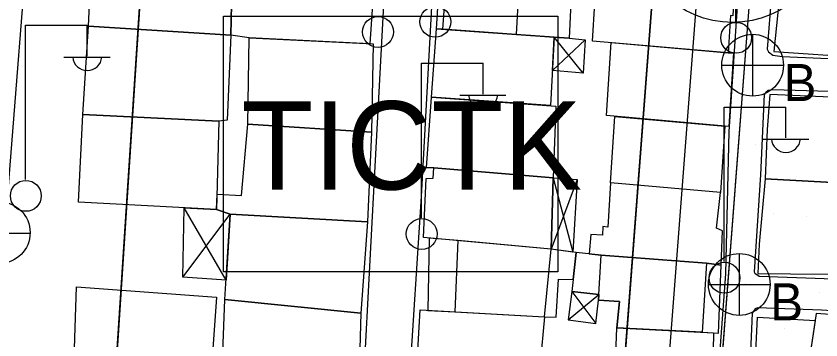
# Model space of a CAD drawing. Extents: x 417997 to 421451, y 4451742 to 4455216.
# Drawn here: x 420096.3 to 420187.6, y 4452917.2 to 4452953.9 of the extents above; entities that cross this region are included whole.
import ezdxf

# ---------------------------------------------------------------- set-up
doc = ezdxf.new("R2010")
doc.units = 0
for name, color, linetype in [('ADAKENARI', 7, 'Continuous'), ('B_Mesken', 7, 'Continuous'), ('B_Sundurma', 7, 'Continuous'), ('B_Teras', 7, 'Continuous'), ('Default', 7, 'Continuous'), ('KALDIRIM', 7, 'Continuous'), ('KD_DAIRE', 7, 'Continuous'), ('LJ_SEMBOL', 7, 'Continuous'), ('PL_AYA_PARK_DINLENME', 7, 'Continuous'), ('PL_TURZM', 7, 'Continuous'), ('S_Elektrik_Diregi', 7, 'Continuous'), ('S_Rogar_Kapagi', 7, 'Continuous'), ('S_Rogar_Kapagi_Buski', 7, 'Continuous'), ('TR_PARKALANI', 7, 'Continuous'), ('TR_TİC_TURIZM_K', 7, 'Continuous'), ('Yol_Sose', 7, 'Continuous')]:
    doc.layers.add(name, color=color, linetype=linetype)

# ---------------------------------------------------------------- blocks, each defined once
blk = doc.blocks.new('POINT_DISPLAY')
at = {"layer": 'Default'}
blk.add_line((0, 0), (0, 0), dxfattribs=at)

msp = doc.modelspace()

# ---------------------------------------------------------------- linework, layer by layer
at = {"layer": 'ADAKENARI'}
for p, q in [((420098.013, 4452767.094), (420110.555, 4452958.797)), ((420098.013, 4452767.094), (420110.555, 4452958.797)), ((420168.41, 4452955.237), (420162.88, 4452883.118)), ((420168.41, 4452955.237), (420162.88, 4452883.118)), ((420179.377, 4452954.397), (420173.859, 4452882.422)), ((420179.377, 4452954.397), (420173.859, 4452882.422))]:
    msp.add_line(p, q, dxfattribs=at)
at = {"layer": 'B_Mesken'}
for points in [[(420104.767, 4452957.756), (420104.293, 4452957.76), (420106.002, 4452977.371), (420130.369, 4452975.641), (420138.083, 4452975.442), (420137.125, 4452960.793), (420136.424, 4452950.776), (420122.76, 4452951.451), (420120.652, 4452951.744), (420120.788, 4452956.982)], [(420143.984, 4452952.481), (420144.533, 4452960.887), (420159.434, 4452959.496), (420159.022, 4452951.389), (420157.332, 4452951.522), (420153.016, 4452951.832), (420144.715, 4452952.428)], [(420161.694, 4452951.082), (420161.953, 4452955.383), (420164.189, 4452955.284), (420164.53, 4452958.996), (420177.8, 4452957.628), (420177.601, 4452953.951), (420177.347, 4452953.969), (420177.058, 4452949.75)], [(420183.164, 4452958.761), (420182.256, 4452949.903), (420192.274, 4452949.23), (420192.57, 4452952.831), (420194.793, 4452952.568), (420195.415, 4452957.745)], [(420104.767, 4452957.756), (420120.788, 4452956.982), (420120.652, 4452951.744), (420104.539, 4452952.765)], [(420120.652, 4452951.744), (420120.259, 4452942.129), (420119.311, 4452942.021), (420103.869, 4452942.746), (420104.539, 4452952.765)], [(420143.426, 4452944.727), (420143.984, 4452952.481), (420157.332, 4452951.522), (420156.921, 4452943.765)], [(420122.596, 4452941.667), (420122.76, 4452951.451), (420136.818, 4452950.757), (420136.616, 4452940.749)], [(420177.058, 4452949.75), (420177.666, 4452949.731), (420177.162, 4452941.413), (420163.276, 4452942.635), (420163.79, 4452950.9)], [(420143.689, 4452936.711), (420142.871, 4452936.71), (420143.426, 4452944.727), (420157.545, 4452943.721), (420157.212, 4452935.606)], [(420192.953, 4452943.915), (420193.042, 4452944.537), (420181.799, 4452945.041), (420181.505, 4452941.062), (420181.264, 4452935.473), (420191.028, 4452934.955)], [(420103.869, 4452942.746), (420119.311, 4452942.021), (420119.057, 4452931.995), (420103.405, 4452932.837)], [(420163.726, 4452935.021), (420164.212, 4452942.553), (420176.701, 4452941.453), (420176.213, 4452933.935)], [(420136.616, 4452940.749), (420136.173, 4452930.628), (420120.58, 4452931.481), (420120.58, 4452931.481), (420119.057, 4452931.995), (420119.101, 4452933.749), (420121.883, 4452933.598), (420122.596, 4452941.667)], [(420142.532, 4452928.832), (420142.831, 4452935.526), (420143.629, 4452935.572), (420143.689, 4452936.711), (420157.212, 4452935.606), (420156.981, 4452927.524)], [(420180.57, 4452928.069), (420180.434, 4452924.757), (420184.134, 4452924.731), (420188.798, 4452924.688), (420190.605, 4452933.086), (420191.028, 4452934.955), (420181.264, 4452935.473)], [(420176.265, 4452925.723), (420176.427, 4452929.601), (420175.732, 4452929.89), (420176.213, 4452933.935), (420163.726, 4452935.021), (420163.439, 4452930.015), (420162.839, 4452930.1), (420162.819, 4452929.117), (420161.478, 4452929.167), (420161.319, 4452926.973), (420162.684, 4452926.828), (420174.628, 4452925.933)], [(420120.003, 4452921.8), (420120.58, 4452931.481), (420136.173, 4452930.628), (420135.405, 4452920.259)], [(420143.174, 4452928.774), (420143.004, 4452920.59), (420146.066, 4452920.424), (420156.241, 4452919.871), (420157.557, 4452919.8), (420157.837, 4452924.107), (420159.487, 4452924.078), (420159.818, 4452927.131), (420156.981, 4452927.524), (420146.405, 4452928.482)], [(420162.684, 4452926.828), (420159.818, 4452927.131), (420159.34, 4452922.715), (420162.389, 4452922.368), (420162.347, 4452921.745), (420164.733, 4452921.578), (420164.46, 4452918.606), (420174.113, 4452918.116), (420175.414, 4452918.05), (420175.975, 4452918.025), (420176.265, 4452925.723), (420174.628, 4452925.933)], [(420102.817, 4452912.806), (420103.145, 4452923.249), (420119.058, 4452922.075), (420118.311, 4452911.996)], [(420135.405, 4452920.259), (420135.127, 4452910.818), (420119.602, 4452911.899), (420120.003, 4452921.8)], [(420141.676, 4452912.775), (420142.147, 4452920.637), (420156.241, 4452919.871), (420155.765, 4452914.573), (420158.754, 4452914.334), (420158.484, 4452911.294)], [(420179.874, 4452908.812), (420180.406, 4452919.817), (420186.939, 4452919.447), (420185.653, 4452910.911), (420185.271, 4452908.315)], [(420196.049, 4452919.58), (420187.057, 4452920.228), (420185.653, 4452910.911), (420191.119, 4452910.563), (420191.073, 4452908.766), (420193.405, 4452908.606), (420193.883, 4452910.664), (420195.243, 4452911.201), (420195.554, 4452913.783)], [(420164.46, 4452918.606), (420175.414, 4452918.05), (420175.25, 4452910.08), (420170.928, 4452910.361), (420164.864, 4452910.801), (420161.573, 4452911.082), (420161.727, 4452913.727), (420164.238, 4452913.588)]]:
    msp.add_lwpolyline(points, close=True, dxfattribs=at)
at = {"layer": 'B_Sundurma'}
for p, q in [((420160.846, 4452951.223), (420157.132, 4452947.748)), ((420160.612, 4452947.444), (420157.332, 4452951.522)), ((420159.93, 4452935.423), (420156.981, 4452927.524)), ((420157.212, 4452935.606), (420159.458, 4452927.181)), ((420120.135, 4452924.006), (420115.357, 4452932.194)), ((420115.225, 4452924.361), (420120.58, 4452931.481)), ((420159.34, 4452922.715), (420162.08, 4452919.112)), ((420158.935, 4452919.523), (420162.389, 4452922.368))]:
    msp.add_line(p, q, dxfattribs=at)
for points in [[(420159.022, 4452951.389), (420160.846, 4452951.223), (420160.612, 4452947.444), (420157.132, 4452947.748), (420157.332, 4452951.522)], [(420157.212, 4452935.606), (420159.93, 4452935.423), (420159.458, 4452927.181), (420156.981, 4452927.524)], [(420120.135, 4452924.006), (420115.225, 4452924.361), (420115.357, 4452932.194), (420119.057, 4452931.995), (420120.58, 4452931.481)], [(420159.34, 4452922.715), (420158.935, 4452919.523), (420162.08, 4452919.112), (420162.347, 4452921.745), (420162.389, 4452922.368)]]:
    msp.add_lwpolyline(points, close=True, dxfattribs=at)
at = {"layer": 'B_Teras'}
for points in [[(420144.715, 4452952.428), (420145.039, 4452957.063), (420150.045, 4452956.662), (420149.946, 4452955.588), (420153.223, 4452955.27), (420153.016, 4452951.832)], [(420146.405, 4452928.482), (420146.066, 4452920.424), (420156.241, 4452919.871), (420156.981, 4452927.524)], [(420164.46, 4452918.606), (420164.733, 4452921.578), (420162.347, 4452921.745), (420162.684, 4452926.828), (420174.628, 4452925.933), (420174.113, 4452918.116)]]:
    msp.add_lwpolyline(points, close=True, dxfattribs=at)
at = {"layer": 'KALDIRIM'}
msp.add_line((420173.395, 4452954.855), (420167.866, 4452882.736), dxfattribs=at)
msp.add_line((420173.395, 4452954.855), (420167.866, 4452882.736), dxfattribs=at)
at = {"layer": 'KD_DAIRE'}
msp.add_circle((420177.559, 4452964.191), 11, dxfattribs=at)
msp.add_circle((420177.559, 4452964.191), 11, dxfattribs=at)
at = {"layer": 'LJ_SEMBOL'}
msp.add_lwpolyline([(420119.831, 4452953.884), (420157.763, 4452953.884), (420157.763, 4452924.946), (420119.831, 4452924.946)], close=True, dxfattribs=at)
msp.add_lwpolyline([(420119.831, 4452953.884), (420157.763, 4452953.884), (420157.763, 4452924.946), (420119.831, 4452924.946)], close=True, dxfattribs=at)
at = {"layer": 'PL_AYA_PARK_DINLENME'}
msp.add_lwpolyline([(420192.37, 4453123.859), (420181.824, 4452986.305), (420179.377, 4452954.397), (420173.859, 4452882.422)], dxfattribs=at)
msp.add_lwpolyline([(420192.37, 4453123.859), (420181.824, 4452986.305), (420179.377, 4452954.397), (420173.859, 4452882.422)], dxfattribs=at)
at = {"layer": 'PL_TURZM'}
msp.add_lwpolyline([(420122.385, 4453139.616), (420122.155, 4453136.102), (420112.644, 4452990.729), (420110.555, 4452958.797), (420098.013, 4452767.094), (420102.536, 4452763.323), (420152.372, 4452775.841), (420157.488, 4452782.052), (420162.88, 4452883.118), (420168.41, 4452955.237), (420170.856, 4452987.146), (420181.47, 4453125.592), (420181.739, 4453129.098), (420177.198, 4453134.956), (420127.635, 4453143.733), (420122.385, 4453139.616)], dxfattribs=at)
msp.add_lwpolyline([(420122.385, 4453139.616), (420122.155, 4453136.102), (420112.644, 4452990.729), (420110.555, 4452958.797), (420098.013, 4452767.094), (420102.536, 4452763.323), (420152.372, 4452775.841), (420157.488, 4452782.052), (420162.88, 4452883.118), (420168.41, 4452955.237), (420170.856, 4452987.146), (420181.47, 4453125.592), (420181.739, 4453129.098), (420177.198, 4453134.956), (420127.635, 4453143.733), (420122.385, 4453139.616)], dxfattribs=at)
at = {"layer": 'S_Elektrik_Diregi'}
for p, q in [((420177.94, 4452953.285), (420177.94, 4452970.785)), ((420097.38, 4452935.387), (420097.38, 4452952.887)), ((420097.38, 4452952.887), (420104.38, 4452952.887)), ((420104.38, 4452949.387), (420104.38, 4452952.887)), ((420101.72, 4452949.247), (420106.97, 4452949.247)), ((420142.282, 4452931.076), (420142.282, 4452948.576)), ((420142.282, 4452948.576), (420149.282, 4452948.576)), ((420149.282, 4452945.076), (420149.282, 4452948.576)), ((420146.622, 4452944.936), (420151.872, 4452944.936)), ((420176.623, 4452926.112), (420176.623, 4452943.612)), ((420176.623, 4452943.612), (420183.623, 4452943.612)), ((420183.623, 4452940.112), (420183.623, 4452943.612)), ((420180.963, 4452939.972), (420186.213, 4452939.972))]:
    msp.add_line(p, q, dxfattribs=at)
for centre in [(420143.855, 4452953.256), (420137.359, 4452952.115), (420177.976, 4452951.449), (420097.416, 4452933.552), (420142.318, 4452929.24), (420176.659, 4452924.277)]:
    msp.add_circle(centre, 1.75, dxfattribs=at)
for centre in [(420104.381, 4452949.4), (420149.282, 4452945.089), (420183.623, 4452940.125)]:
    msp.add_arc(centre, 1.658, 184.83843, 355.14641, dxfattribs=at)
at = {"layer": 'S_Rogar_Kapagi'}
msp.add_line((420090.884, 4452929.325), (420097.884, 4452929.325), dxfattribs=at)
msp.add_circle((420094.4, 4452929.389), 3.5, dxfattribs=at)
at = {"layer": 'S_Rogar_Kapagi_Buski'}
for p, q in [((420179.842, 4452951.844), (420179.842, 4452944.844)), ((420176.342, 4452948.344), (420183.342, 4452948.344)), ((420178.332, 4452927.024), (420178.332, 4452920.024)), ((420174.832, 4452923.524), (420181.832, 4452923.524))]:
    msp.add_line(p, q, dxfattribs=at)
for centre in [(420179.842, 4452948.344), (420178.332, 4452923.524)]:
    msp.add_circle(centre, 3.5, dxfattribs=at)
at = {"layer": 'TR_TİC_TURIZM_K'}
for points in [[(420127.635, 4453143.733), (420122.385, 4453139.616), (420122.155, 4453136.102), (420112.644, 4452990.729), (420110.555, 4452958.797), (420098.013, 4452767.094), (420102.536, 4452763.323), (420152.372, 4452775.841), (420157.488, 4452782.052), (420162.88, 4452883.118), (420168.41, 4452955.237), (420170.856, 4452987.146), (420181.47, 4453125.592), (420181.739, 4453129.098), (420177.198, 4453134.956), (420127.635, 4453143.733)], [(420127.635, 4453143.733), (420122.385, 4453139.616), (420122.155, 4453136.102), (420112.644, 4452990.729), (420110.555, 4452958.797), (420098.013, 4452767.094), (420102.536, 4452763.323), (420152.372, 4452775.841), (420157.488, 4452782.052), (420162.88, 4452883.118), (420168.41, 4452955.237), (420170.856, 4452987.146), (420181.47, 4453125.592), (420181.739, 4453129.098), (420177.198, 4453134.956), (420127.635, 4453143.733)], [(420119.831, 4452924.946), (420119.831, 4452953.884), (420157.763, 4452953.884), (420157.763, 4452924.946), (420119.831, 4452924.946)], [(420119.831, 4452924.946), (420119.831, 4452953.884), (420157.763, 4452953.884), (420157.763, 4452924.946), (420119.831, 4452924.946)]]:
    msp.add_lwpolyline(points, dxfattribs=at)
at = {"layer": 'Yol_Sose'}
for points in [[(420091.473, 4452869.212), (420092.581, 4452886.752), (420095.3, 4452932.73), (420098.074, 4452967.624), (420098.653, 4452977.315), (420099.135, 4452978.094), (420100.013, 4452978.684), (420108.633, 4452977.773), (420112.226, 4452977.579)], [(420111.366, 4452977.625), (420138.65, 4452976.16), (420138.963, 4452976.029), (420139.141, 4452975.438), (420138.044, 4452956.608), (420136.647, 4452930.55), (420135.472, 4452908.504), (420134.407, 4452887.571), (420133.206, 4452859.046), (420132.949, 4452858.735), (420132.558, 4452858.608), (420131.343, 4452858.642), (420118.186, 4452859.183), (420098.616, 4452860.606), (420092.224, 4452861.581), (420091.128, 4452862.06), (420091.041, 4452862.682), (420091.023, 4452863.547), (420091.098, 4452865.348)], [(420152.247, 4452977.545), (420178.529, 4452974.936), (420178.762, 4452974.817), (420179.099, 4452974.311), (420179.296, 4452973.282), (420178.23, 4452957.343), (420177.13, 4452940.828), (420176.77, 4452924.737), (420175.493, 4452907.388), (420174.576, 4452894.134), (420174.53, 4452893.801), (420174.282, 4452893.614), (420173.882, 4452893.437), (420173.248, 4452893.379), (420160.586, 4452894.734), (420140.413, 4452896.477), (420140.229, 4452896.665), (420139.988, 4452897.391), (420140.077, 4452898.422), (420140.9, 4452911.902), (420142.305, 4452933.472), (420143.485, 4452955.672), (420144.654, 4452976.237)], [(420208.267, 4452972.898), (420184.322, 4452974.115), (420183.977, 4452973.905), (420183.676, 4452973.494), (420183.219, 4452972.744), (420182.466, 4452962.579), (420181.499, 4452950.168), (420181.66, 4452949.85), (420182.138, 4452949.473), (420183.192, 4452949.348), (420213.069, 4452948.037)], [(420212.974, 4452944.057), (420207.864, 4452944.643), (420201.24, 4452944.976), (420182.143, 4452945.564), (420181.609, 4452945.491), (420181.344, 4452945.268), (420181.157, 4452945.011), (420180.732, 4452935.952), (420180.022, 4452924.95), (420180.092, 4452924.799), (420180.588, 4452924.457), (420194.319, 4452923.961), (420204.321, 4452923.04)], [(420205.315, 4452919.522), (420187.676, 4452920.629), (420180.404, 4452920.862), (420180.149, 4452920.777), (420179.781, 4452920.261), (420179.138, 4452905.305), (420178.575, 4452894.014), (420178.77, 4452893.451), (420179.288, 4452893.004), (420191.408, 4452891.665)]]:
    msp.add_lwpolyline(points, dxfattribs=at)

# ---------------------------------------------------------------- block references
at = {"layer": 'TR_PARKALANI', "xscale": 0.1, "yscale": 0.10000000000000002}
for p in [(420182.203, 4452950.506), (420182.203, 4452950.506), (420185.956, 4452950.168), (420185.956, 4452950.168), (420180.699, 4452941.668), (420180.699, 4452941.668), (420180.172, 4452939.331), (420180.172, 4452939.331), (420182.203, 4452931.514), (420182.203, 4452931.514), (420185.956, 4452931.177), (420185.956, 4452931.177), (420179.571, 4452925.967), (420179.571, 4452925.967), (420179.044, 4452923.63), (420179.044, 4452923.63), (420187.468, 4452922.583), (420187.468, 4452922.583), (420179.759, 4452918.916), (420179.759, 4452918.916), (420183.512, 4452918.579), (420183.512, 4452918.579)]:
    msp.add_blockref('POINT_DISPLAY', p, dxfattribs=at)

# ---------------------------------------------------------------- texts
at = {"layer": 'LJ_SEMBOL'}
msp.add_text('TICTK', height=10, dxfattribs=at).set_placement((420121.858, 4452934.267))
msp.add_text('TICTK', height=10, dxfattribs=at).set_placement((420121.858, 4452934.267))
at = {"layer": 'S_Rogar_Kapagi_Buski'}
for p in [(420183.342, 4452944.279), (420181.832, 4452919.459)]:
    msp.add_text('B', height=4.2, dxfattribs=at).set_placement(p)

doc.saveas('drawing.dxf')
